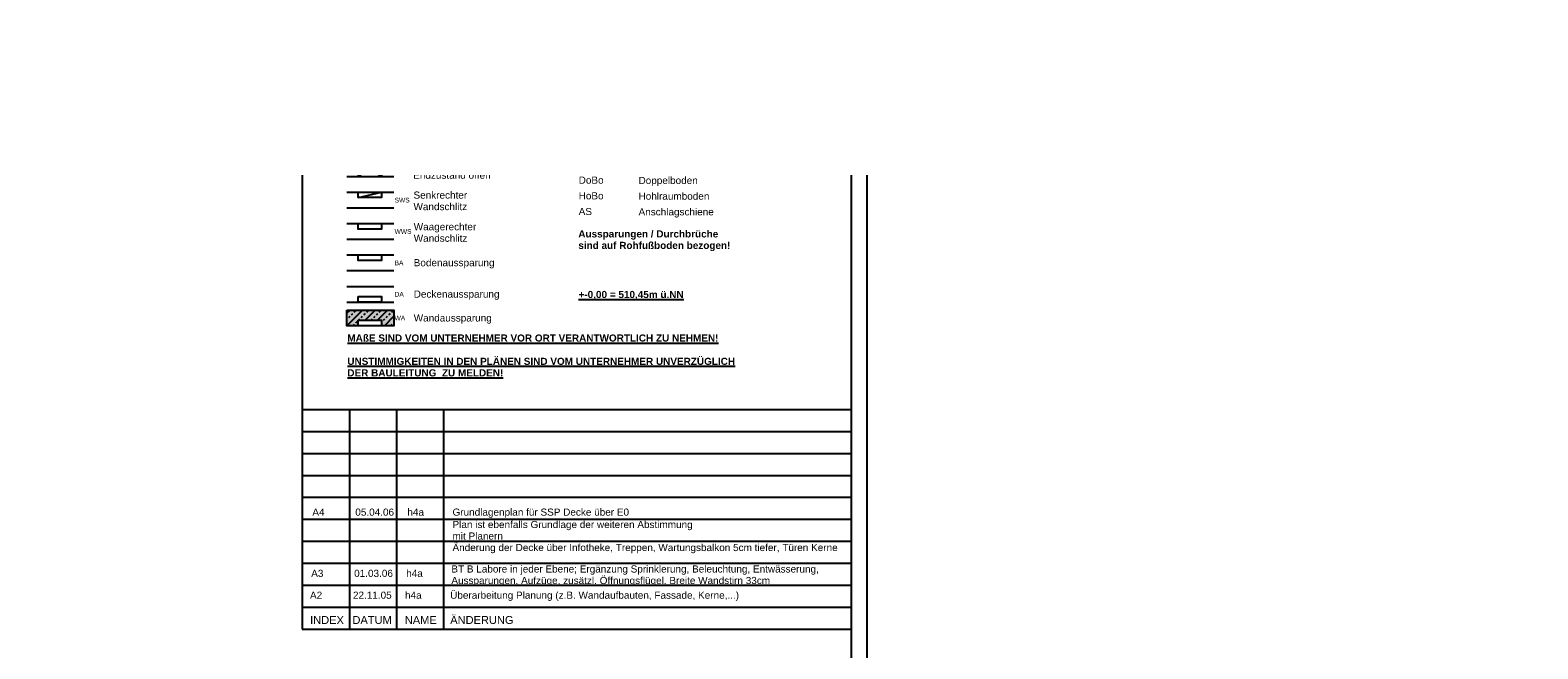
# Model space of a CAD drawing. Header units: metres. Extents: x -13 to 93, y -119 to 25.
# Tile 605 of 656: x -11.613 to -11.132, y -8.307 to -8.11. Entities that reach past the tile are written whole.
import ezdxf
from ezdxf.enums import TextEntityAlignment as Align

# ---------------------------------------------------------------- set-up
doc = ezdxf.new("R2010")
doc.units = ezdxf.units.M
doc.header["$LTSCALE"] = 0.00508
for name, color, linetype, lineweight in [('Bemaßung-Achsen', 7, 'Continuous', 18), ('Keine', 7, 'Continuous', 18), ('Plan-Kopf', 7, 'Continuous', 25), ('Plan-Planrahmen', 7, 'Continuous', 18)]:
    doc.layers.add(name, color=color, linetype=linetype, lineweight=lineweight)
doc.styles.add('Arial', font='ARIAL.TTF')
doc.styles.add('Arial (bold)', font='ARIALBD.TTF')

# ---------------------------------------------------------------- blocks, each defined once
blk = doc.blocks.new('*U1362')
at = {"layer": 'Plan-Kopf', "linetype": 'Continuous', "lineweight": 0}
blk.add_hatch(color=255, dxfattribs=at).paths.add_polyline_path([(-0.16078, 0.41451), (-0.14578, 0.41451), (-0.14578, 0.40951), (-0.16078, 0.40951)])
at = {"layer": 'Plan-Kopf'}
for p, q in [((-0.16078, 0.40951), (-0.15578, 0.41451)), ((-0.16078, 0.41349), (-0.15976, 0.41451)), ((-0.1568, 0.40951), (-0.1518, 0.41451)), ((-0.15281, 0.40951), (-0.14781, 0.41451)), ((-0.14883, 0.40951), (-0.14578, 0.41257))]:
    blk.add_line(p, q, dxfattribs=at)
at = {"layer": 'Plan-Kopf', "linetype": 'Continuous'}
for p, q in [((-0.15845, 0.41386), (-0.15802, 0.41429)), ((-0.15447, 0.41386), (-0.15404, 0.41429)), ((-0.15049, 0.41386), (-0.15006, 0.41429)), ((-0.1465, 0.41386), (-0.14607, 0.41429)), ((-0.16017, 0.41214), (-0.15974, 0.41257)), ((-0.15931, 0.413), (-0.15888, 0.41343)), ((-0.15877, 0.40956), (-0.15834, 0.40999)), ((-0.15791, 0.41042), (-0.15748, 0.41085)), ((-0.15705, 0.41128), (-0.15662, 0.41171)), ((-0.15619, 0.41214), (-0.15576, 0.41257)), ((-0.15533, 0.413), (-0.1549, 0.41343)), ((-0.15479, 0.40956), (-0.15436, 0.40999)), ((-0.15393, 0.41042), (-0.1535, 0.41085)), ((-0.15307, 0.41128), (-0.15264, 0.41171)), ((-0.15221, 0.41214), (-0.15178, 0.41257)), ((-0.15135, 0.413), (-0.15092, 0.41343)), ((-0.15081, 0.40956), (-0.15038, 0.40999)), ((-0.14995, 0.41042), (-0.14952, 0.41085)), ((-0.14909, 0.41128), (-0.14866, 0.41171)), ((-0.14823, 0.41214), (-0.1478, 0.41257)), ((-0.14737, 0.413), (-0.14693, 0.41343)), ((-0.14682, 0.40956), (-0.14639, 0.40999))]:
    blk.add_line(p, q, dxfattribs=at)
at = {"layer": 'Plan-Kopf'}
blk.add_lwpolyline([(-0.16078, 0.41451), (-0.14578, 0.41451), (-0.14578, 0.40951), (-0.16078, 0.40951)], close=True, dxfattribs=at)
blk = doc.blocks.new('S_Plankopf_1_1')
at = {"layer": 'Plan-Kopf', "linetype": 'Continuous', "lineweight": 0}
for color, points in [(7, [(-0.16078, 0.48705), (-0.16078, 0.49205), (-0.14578, 0.49205), (-0.1581, 0.49028)]), (8, [(-0.15721, 0.47205), (-0.15721, 0.46705), (-0.1535, 0.46955)]), (8, [(-0.1535, 0.46955), (-0.14979, 0.47205), (-0.14979, 0.46705)]), (7, [(-0.15721, 0.46205), (-0.15721, 0.45705), (-0.1535, 0.45955)]), (7, [(-0.1535, 0.45955), (-0.14979, 0.46205), (-0.14979, 0.45705)])]:
    blk.add_hatch(color=color, dxfattribs=at).paths.add_polyline_path(points)
at = {"layer": 'Bemaßung-Achsen', "color": 1}
blk.add_line((-0.24015, 0.891), (0.06785, 0.891), dxfattribs=at)
at = {"layer": 'Plan-Kopf'}
for p, q in [((-0.16078, 0.47705), (-0.14578, 0.48205)), ((-0.16078, 0.47205), (-0.14578, 0.47205)), ((-0.16078, 0.46705), (-0.14578, 0.46705)), ((-0.16078, 0.46205), (-0.14578, 0.46205)), ((-0.16078, 0.45705), (-0.14578, 0.45705)), ((-0.16078, 0.44705), (-0.14578, 0.44705)), ((-0.16078, 0.43705), (-0.14578, 0.43705)), ((-0.16078, 0.42705), (-0.14578, 0.42705)), ((-0.16078, 0.42205), (-0.14578, 0.42205)), ((-0.16078, 0.41445), (-0.14578, 0.41445))]:
    blk.add_line(p, q, dxfattribs=at)
for points in [[(-0.16078, 0.48705), (-0.16078, 0.49205), (-0.14578, 0.49205), (-0.1581, 0.49028)], [(-0.15721, 0.47205), (-0.15721, 0.46705), (-0.1535, 0.46955)], [(-0.1535, 0.46955), (-0.14979, 0.47205), (-0.14979, 0.46705)], [(-0.15721, 0.46205), (-0.15721, 0.45705), (-0.1535, 0.45955)], [(-0.1535, 0.45955), (-0.14979, 0.46205), (-0.14979, 0.45705)]]:
    blk.add_lwpolyline(points, close=True, dxfattribs=at)
at = {"layer": 'Keine', "color": 0, "flags": 1}
for tag, p in [('FL-Nr', (-0.24015, -0.00909)), ('KAT.Bl', (-0.24015, -0.01818)), ('Gehoert_zu_Plan', (-0.24015, -0.02727))]:
    blk.add_attdef(tag, p, '', height=0.00505, dxfattribs=at)
at = {"layer": 'Plan-Kopf', "color": 7, "attachment_point": 1, "line_spacing_factor": 0.967741}
for s, insert, char_height, style in [('Trittschalldämmung', (-0.13939, 0.50071), 0.0022729, 'Arial'), ('BF', (-0.08686, 0.50267), 0.002273, 'Arial'), ('Betonfertigteil', (-0.06777, 0.50258), 0.0022729, 'Arial'), ('RR', (-0.08686, 0.49703), 0.002273, 'Arial'), ('Regenrohr', (-0.06777, 0.49693), 0.002273, 'Arial'), ('BD\\PBS', (-0.14536, 0.49138), 0.001515, 'Arial'), ('UZ', (-0.08686, 0.49203), 0.002273, 'Arial'), ('Unterzug', (-0.06777, 0.49193), 0.002273, 'Arial'), ('ÜZ', (-0.08686, 0.48703), 0.002273, 'Arial'), ('Überzug', (-0.06777, 0.48693), 0.002273, 'Arial'), ('BF', (-0.08686, 0.48203), 0.002273, 'Arial'), ('Betonierfuge', (-0.06777, 0.48193), 0.0022729, 'Arial'), ('i.L.', (-0.08686, 0.47703), 0.002273, 'Arial'), ('Lichtes Maß', (-0.06777, 0.47693), 0.0022729, 'Arial'), ('Wanddurchbruch im\\PEndzustand geschloßen', (-0.13967, 0.4721), 0.0022729, 'Arial'), ('BE', (-0.08686, 0.47203), 0.002273, 'Arial'), ('Bodeneinlauf', (-0.06777, 0.47193), 0.0022729, 'Arial'), ('WD', (-0.14558, 0.47028), 0.001515, 'Arial'), ('GK', (-0.08686, 0.46703), 0.002273, 'Arial'), ('Gipskarton', (-0.06777, 0.46693), 0.002273, 'Arial'), ('Wanddurchbruch im\\PEndzustand offen', (-0.13964, 0.46227), 0.0022729, 'Arial'), ('FBK', (-0.08686, 0.46203), 0.002273, 'Arial'), ('Fußbodenkanal', (-0.06777, 0.46193), 0.0022729, 'Arial'), ('WD', (-0.14558, 0.46028), 0.001515, 'Arial'), ('DoBo', (-0.08686, 0.45703), 0.002273, 'Arial'), ('Doppelboden', (-0.06777, 0.45693), 0.0022729, 'Arial'), ('Senkrechter \\PWandschlitz', (-0.13954, 0.45226), 0.0022729, 'Arial'), ('HoBo', (-0.08686, 0.45203), 0.002273, 'Arial'), ('Hohlraumboden', (-0.06777, 0.45193), 0.0022729, 'Arial'), ('SWS', (-0.14558, 0.45028), 0.001515, 'Arial'), ('AS', (-0.08686, 0.44703), 0.002273, 'Arial'), ('Anschlagschiene', (-0.06777, 0.44693), 0.0022729, 'Arial'), ('WWS', (-0.14558, 0.44028), 0.001515, 'Arial'), ('Aussparungen / Durchbrüche \\Psind auf Rohfußboden bezogen!', (-0.08698, 0.4399), 0.0022729, 'Arial (bold)'), ('BA', (-0.14558, 0.43028), 0.001515, 'Arial'), ('DA', (-0.14558, 0.42028), 0.001515, 'Arial'), ('{\\L+-0,00 = 510,45m ü.NN}', (-0.08691, 0.42059), 0.0022729, 'Arial (bold)'), ('WA', (-0.14558, 0.41268), 0.001515, 'Arial')]:
    blk.add_mtext(s, dxfattribs=dict(at, insert=insert, char_height=char_height, style=style))
at = {"layer": 'Plan-Kopf', "color": 7, "char_height": 0.0022729, "attachment_point": 1, "line_spacing_factor": 0.967741, "style": 'Arial'}
for s, insert, width in [('Bodendurchbruch\\PBodenschlitz', (-0.13965, 0.49215), 0.0371203), ('Deckendurchbruch\\PDeckenschlitz', (-0.13974, 0.4821), 0.0300445), ('Waagerechter\\PWandschlitz', (-0.13947, 0.44218), 0.0337424), ('Bodenaussparung', (-0.13947, 0.43072), 0.0337424), ('Deckenaussparung', (-0.13947, 0.42072), 0.0337424), ('Wandaussparung', (-0.13947, 0.41312), 0.0337424)]:
    blk.add_mtext(s, dxfattribs=dict(at, insert=insert, width=width))
at = {"layer": 'Plan-Kopf', "style": 'Arial'}
for tag, height, p in [('Plannummer', 0.00505, (-0.1441, 0.28202)), ('Planinhalt', 0.00505, (-0.14416, 0.24355)), ('Planungsphase', 0.00354, (-0.14408, 0.21887))]:
    blk.add_attdef(tag, text='', height=height, dxfattribs=at).set_placement(p, align=Align.TOP_LEFT)
for tag, p in [('Datum', (-0.14329, 0.00211)), ('Gezeichnet', (-0.13028, 0.00215)), ('Maßstab', (-0.11216, 0.00218)), ('Format', (-0.09928, 0.00214)), ('Index_Stand', (-0.08627, 0.00212)), ('Index', (-0.06815, 0.00215)), ('Blatt___Blatt', (-0.05613, 0.00214)), ('Aks', (-0.01113, 0.00215))]:
    blk.add_attdef(tag, text='', height=0.00152, dxfattribs=at).set_placement(p, align=Align.MIDDLE_LEFT)
for points in [[(-0.16078, 0.50205), (-0.14578, 0.50205), (-0.14578, 0.49705), (-0.16078, 0.49705)], [(-0.15721, 0.45205), (-0.14979, 0.45205), (-0.14979, 0.45031), (-0.15721, 0.45031)], [(-0.15721, 0.44205), (-0.14979, 0.44205), (-0.14979, 0.44031), (-0.15721, 0.44031)], [(-0.15721, 0.43205), (-0.14979, 0.43205), (-0.14979, 0.43031), (-0.15721, 0.43031)], [(-0.15721, 0.41879), (-0.14979, 0.41879), (-0.14979, 0.41705), (-0.15721, 0.41705)], [(-0.16064, 0.40368), (-0.04231, 0.40368), (-0.04231, 0.40733), (-0.16064, 0.40733)], [(-0.16064, 0.3926), (-0.037, 0.3926), (-0.037, 0.3999), (-0.16064, 0.3999)]]:
    blk.add_wipeout(points).dxf.layer = 'Plan-Kopf'
at = {"linetype": 'Continuous', "lineweight": 5}
blk.add_wipeout([(-0.175, 0.38282), (0, 0.38282), (0, 0.31282), (-0.175, 0.31282)], dxfattribs=at).dxf.layer = 'Plan-Kopf'
at = {"layer": 'Plan-Kopf'}
for p, q in [((-0.175, 0.58982), (-0.175, 0.31282)), ((0, 0.58982), (0, 0.31282)), ((-0.16078, 0.49705), (-0.15578, 0.50205)), ((-0.16078, 0.49955), (-0.15828, 0.50205)), ((-0.15578, 0.49705), (-0.16078, 0.50205)), ((-0.15828, 0.49705), (-0.15328, 0.50205)), ((-0.15328, 0.49705), (-0.15828, 0.50205)), ((-0.15578, 0.49705), (-0.15078, 0.50205)), ((-0.15078, 0.49705), (-0.15578, 0.50205)), ((-0.15328, 0.49705), (-0.14828, 0.50205)), ((-0.14828, 0.49705), (-0.15328, 0.50205)), ((-0.15078, 0.49705), (-0.14578, 0.50205)), ((-0.14578, 0.49705), (-0.15078, 0.50205)), ((-0.14578, 0.49955), (-0.14828, 0.50205)), ((-0.15828, 0.49705), (-0.16078, 0.49955)), ((-0.14828, 0.49705), (-0.14578, 0.49955)), ((-0.16078, 0.45205), (-0.14578, 0.45205)), ((-0.15704, 0.45031), (-0.14979, 0.45205)), ((-0.16078, 0.44205), (-0.14578, 0.44205)), ((-0.16078, 0.43205), (-0.14578, 0.43205)), ((-0.16078, 0.41705), (-0.14578, 0.41705)), ((-0.175, 0.38282), (0, 0.38282)), ((-0.175, 0.37582), (0, 0.37582)), ((-0.175, 0.36882), (0, 0.36882)), ((-0.175, 0.36182), (0, 0.36182)), ((-0.175, 0.35482), (0, 0.35482)), ((-0.175, 0.34782), (0, 0.34782)), ((-0.175, 0.34082), (0, 0.34082)), ((-0.175, 0.33382), (0, 0.33382)), ((-0.175, 0.32682), (0, 0.32682)), ((-0.175, 0.31282), (0, 0.31282))]:
    blk.add_line(p, q, dxfattribs=at)
at = {"layer": 'Plan-Kopf', "lineweight": 25}
blk.add_line((-0.175, 0.31982), (0, 0.31982), dxfattribs=at)
at = {"layer": 'Plan-Kopf'}
for points in [[(-0.16078, 0.50205), (-0.14578, 0.50205), (-0.14578, 0.49705), (-0.16078, 0.49705)], [(-0.15721, 0.45205), (-0.14979, 0.45205), (-0.14979, 0.45031), (-0.15721, 0.45031)], [(-0.15721, 0.44205), (-0.14979, 0.44205), (-0.14979, 0.44031), (-0.15721, 0.44031)], [(-0.15721, 0.43205), (-0.14979, 0.43205), (-0.14979, 0.43031), (-0.15721, 0.43031)], [(-0.15721, 0.41879), (-0.14979, 0.41879), (-0.14979, 0.41705), (-0.15721, 0.41705)]]:
    blk.add_lwpolyline(points, close=True, dxfattribs=at)
at = {"layer": 'Keine', "color": 7}
blk.add_blockref('*U1362', (0, 0), dxfattribs=at)
at = {"layer": 'Plan-Kopf', "char_height": 0.0022729, "attachment_point": 1, "line_spacing_factor": 0.967741, "style": 'Arial (bold)'}
for s, insert in [('{\\C7;\\LMAßE SIND VOM UNTERNEHMER VOR ORT VERANTWORTLICH ZU NEHMEN!}', (-0.16064, 0.40672)), ('{\\C7;\\LUNSTIMMIGKEITEN IN DEN PLÄNEN SIND VOM UNTERNEHMER UNVERZÜGLICH\\PDER BAULEITUNG  ZU MELDEN!}', (-0.16064, 0.39929))]:
    blk.add_mtext(s, dxfattribs=dict(at, insert=insert))
for points in [[(-0.16078, 0.49205), (-0.14578, 0.49205), (-0.14578, 0.48705), (-0.16078, 0.48705)], [(-0.16078, 0.48205), (-0.14578, 0.48205), (-0.14578, 0.47705), (-0.16078, 0.47705)]]:
    blk.add_wipeout(points).dxf.layer = 'Plan-Kopf'
at = {"layer": 'Plan-Kopf'}
blk.add_line((-0.14578, 0.47705), (-0.16078, 0.48205), dxfattribs=at)
for points in [[(-0.16078, 0.49205), (-0.14578, 0.49205), (-0.14578, 0.48705), (-0.16078, 0.48705)], [(-0.16078, 0.48205), (-0.14578, 0.48205), (-0.14578, 0.47705), (-0.16078, 0.47705)]]:
    blk.add_lwpolyline(points, close=True, dxfattribs=at)
at = {"layer": 'Plan-Kopf', "color": 7, "insert": (-0.14536, 0.48138), "char_height": 0.001515, "attachment_point": 1, "line_spacing_factor": 0.967741, "style": 'Arial'}
blk.add_mtext('DD\\PDS', dxfattribs=at)
for points in [[(-0.15721, 0.41125), (-0.14979, 0.41125), (-0.14979, 0.40951), (-0.15721, 0.40951)], [(-0.17251, 0.31369), (-0.16175, 0.31369), (-0.16175, 0.31775), (-0.17251, 0.31775)], [(-0.14232, 0.31369), (-0.13216, 0.31369), (-0.13216, 0.31775), (-0.14232, 0.31775)]]:
    blk.add_wipeout(points).dxf.layer = 'Plan-Kopf'
at = {"layer": 'Plan-Kopf'}
for p, q in [((-0.16, 0.38282), (-0.16, 0.31282)), ((-0.13, 0.38282), (-0.13, 0.31282))]:
    blk.add_line(p, q, dxfattribs=at)
blk.add_lwpolyline([(-0.15721, 0.41125), (-0.14979, 0.41125), (-0.14979, 0.40951), (-0.15721, 0.40951)], close=True, dxfattribs=at)
at = {"layer": 'Plan-Kopf', "char_height": 0.0025254, "attachment_point": 4, "line_spacing_factor": 0.967741, "style": 'Arial'}
for s, insert in [('{\\C7;\\lINDEX}', (-0.17251, 0.31572)), ('{\\C7;\\lNAME}', (-0.14232, 0.31572))]:
    blk.add_mtext(s, dxfattribs=dict(at, insert=insert))
for points in [[(-0.15901, 0.31369), (-0.14648, 0.31369), (-0.14648, 0.31775), (-0.15901, 0.31775)], [(-0.12783, 0.31369), (-0.10765, 0.31369), (-0.10765, 0.31775), (-0.12783, 0.31775)]]:
    blk.add_wipeout(points).dxf.layer = 'Plan-Kopf'
at = {"layer": 'Plan-Kopf'}
blk.add_line((-0.145, 0.38282), (-0.145, 0.31282), dxfattribs=at)
at = {"layer": 'Plan-Kopf', "char_height": 0.0025254, "attachment_point": 4, "line_spacing_factor": 0.967741, "style": 'Arial'}
for s, insert in [('{\\C7;\\lÄNDERUNG}', (-0.12783, 0.31572)), ('{\\C7;\\lDATUM}', (-0.15901, 0.31572))]:
    blk.add_mtext(s, dxfattribs=dict(at, insert=insert))
blk = doc.blocks.new('planlayout_50_6')
at = {"color": 3, "linetype": 'Continuous', "lineweight": 5}
blk.add_wipeout([(-0.33845, 0.13977), (-0.33845, -0.79023), (0.93655, -0.79023), (0.93655, 0.13977)], dxfattribs=at).dxf.layer = 'Plan-Planrahmen'
blk = doc.blocks.new('*U1368')
at = {"layer": 'Plan-Planrahmen', "lineweight": 25}
for p, q in [((0.819, 0.1005), (0.819, -0.7405)), ((0.814, 0.0955), (0.814, -0.7355))]:
    blk.add_line(p, q, dxfattribs=at)
blk = doc.blocks.new('planlayout_50_5')
at = {"color": 3, "linetype": 'Continuous', "lineweight": 5}
blk.add_wipeout([(-0.40945, 0.13977), (-0.40945, -0.79023), (0.86555, -0.79023), (0.86555, 0.13977)], dxfattribs=at).dxf.layer = 'Plan-Planrahmen'
at = {"layer": 'Plan-Planrahmen', "color": 7}
blk.add_blockref('*U1368', (0, 0), dxfattribs=at)
blk = doc.blocks.new('planlayout_50_1')
at = {"color": 3, "linetype": 'Continuous', "lineweight": 5}
blk.add_wipeout([(-0.40945, 0.20477), (-0.40945, -0.72523), (0.86555, -0.72523), (0.86555, 0.20477)], dxfattribs=at).dxf.layer = 'Plan-Planrahmen'

msp = doc.modelspace()

# ---------------------------------------------------------------- block references
at = {"layer": 'Plan-Kopf', "color": 7}
msp.add_blockref('S_Plankopf_1_1', (-11.35136427, -9.1884), dxfattribs=at)

# ---------------------------------------------------------------- next in the draw order: block references
at = {"layer": 'Plan-Planrahmen', "color": 7}
msp.add_blockref('planlayout_50_6', (-11.60436427, -7.87773174), dxfattribs=at)

# ---------------------------------------------------------------- next in the draw order: block references
msp.add_blockref('planlayout_50_5', (-12.16536427, -7.87773174), dxfattribs=at)

# ---------------------------------------------------------------- next in the draw order: block references
at = {"layer": 'Plan-Kopf', "color": 7}
msp.add_blockref('S_Plankopf_1_1', (-11.35136427, -8.61324), dxfattribs=at)

# ---------------------------------------------------------------- next in the draw order: block references
at = {"layer": 'Plan-Planrahmen', "color": 7}
msp.add_blockref('planlayout_50_1', (-12.05704, -7.4305), dxfattribs=at)

# ---------------------------------------------------------------- next in the draw order: texts
at = {"layer": 'Plan-Kopf', "attachment_point": 1, "line_spacing_factor": 0.967741, "style": 'Arial'}
for s, insert, char_height in [('{\\C7;\\lA4}', (-11.52316023, -8.26199279), 0.002272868), ('{\\C7;\\l05.04.06}', (-11.5094669, -8.26199279), 0.0022728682), ('{\\C7;\\lh4a}', (-11.49286408, -8.26199279), 0.0022728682), ('{\\C7;\\lGrundlagenplan für SSP Decke über E0  }', (-11.47846408, -8.26199279), 0.0022728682), ('{\\C7;\\lPlan ist ebenfalls Grundlage der weiteren Abstimmung \\Pmit Planern\\PÄnderung der Decke über Infotheke, Treppen, Wartungsbalkon 5cm tiefer, Türen Kerne\\P }{\\C7;\\l }', (-11.47846408, -8.26593811), 0.0022728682), ('{\\C7;\\lA3}', (-11.52352707, -8.28149979), 0.002272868), ('{\\C7;\\l01.03.06}', (-11.50983374, -8.28149979), 0.0022728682), ('{\\C7;\\lh4a}', (-11.49323092, -8.28149979), 0.0022728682), ('{\\C7;\\lBT B Labore in jeder Ebene; Ergänzung Sprinklerung, Beleuchtung, Entwässerung, \\PAussparungen, Aufzüge, zusätzl. Öffnungsflügel, Breite Wandstirn 33cm}', (-11.47883092, -8.28010899), 0.0022728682), ('{\\C7;\\lA2}', (-11.52391017, -8.2884633), 0.002272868), ('{\\C7;\\l22.11.05}', (-11.51021684, -8.2884633), 0.0022728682), ('{\\C7;\\lh4a}', (-11.49361402, -8.2884633), 0.0022728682), ('{\\C7;\\lÜberarbeitung Planung (z.B. Wandaufbauten, Fassade, Kerne,...)}', (-11.47921402, -8.2884633), 0.0022728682)]:
    msp.add_mtext(s, dxfattribs=dict(at, insert=insert, char_height=char_height))

doc.saveas('drawing.dxf')
